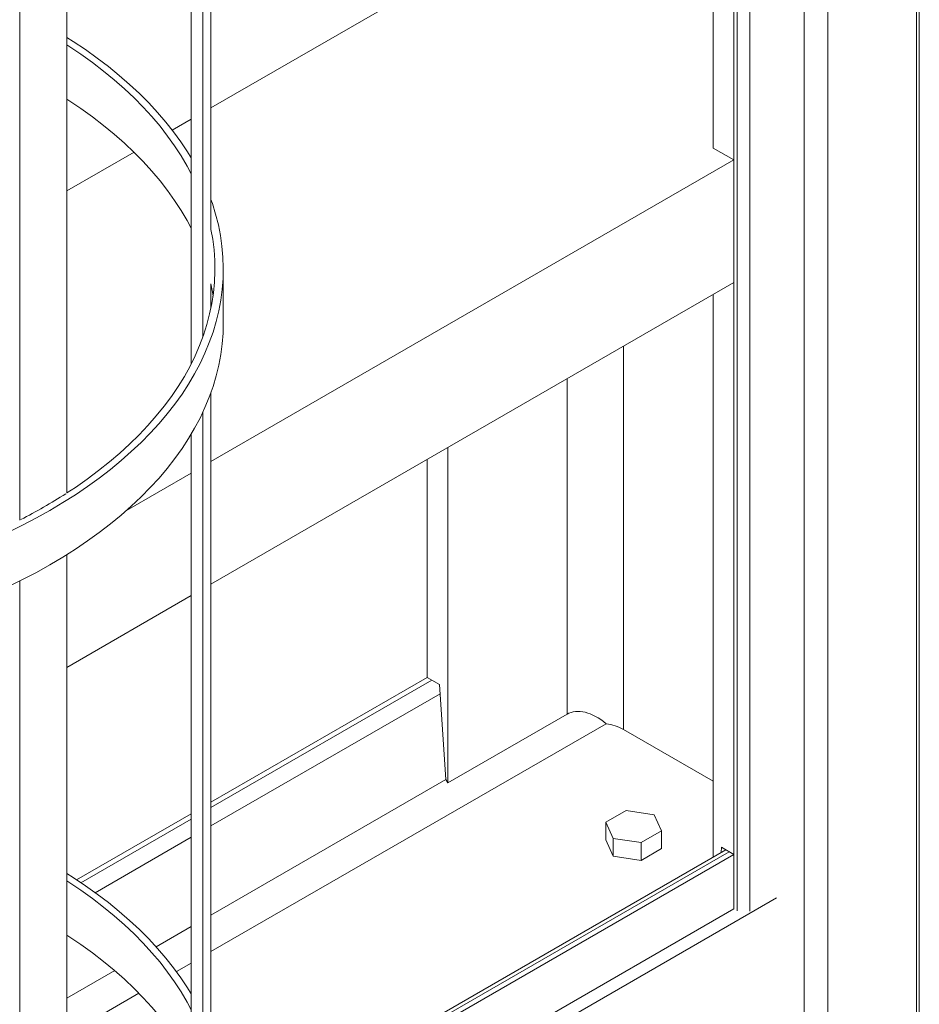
# Model space of a CAD drawing. Header units: millimetres. Extents: x 525 to 29324, y 175 to 20618.
# Tile 433 of 588: x 24086 to 24625, y 12389 to 12980. Entities that reach past the tile are written whole.
import ezdxf

# ---------------------------------------------------------------- set-up
doc = ezdxf.new("R2010")
doc.units = ezdxf.units.MM
doc.linetypes.add('SLD-Continua', pattern=[0])

msp = doc.modelspace()

# ---------------------------------------------------------------- linework, layer by layer
at = {"color": 7, "linetype": 'SLD-Continua', "lineweight": 18, "ltscale": 35}
for p, q in [((24514.1, 12446.72), (24514.1, 13565.52)), ((24516.1, 12445.57), (24516.1, 13564.37)), ((24523.55, 12445.4), (24523.55, 13564.19)), ((24556.22, 12031.9), (24556.22, 13533.05)), ((24570.45, 11120.1), (24570.45, 13524.83)), ((24623.63, 13494.14), (24623.63, 10823.4)), ((24625.24, 10821.16), (24625.24, 13493.21)), ((24200.6, 12854.25), (24200.6, 13257.86)), ((24195.68, 12789.61), (24195.68, 13245.93)), ((24514.1, 12479.39), (24514.1, 13251.11)), ((24514.1, 12479.39), (24514.1, 13251.11)), ((24514.1, 12479.39), (24514.1, 13251.11)), ((24514.1, 12479.39), (24514.1, 13251.11)), ((24514.1, 12479.39), (24514.1, 13251.11)), ((24501.73, 12903.01), (24501.73, 13243.97)), ((24501.73, 12903.01), (24501.73, 13243.97)), ((24501.73, 12903.01), (24501.73, 13243.97)), ((24501.73, 12903.01), (24501.73, 13243.97)), ((24501.73, 12903.01), (24501.73, 13243.97)), ((24188.73, 12773.59), (24188.73, 13232.84)), ((24114.22, 12696.13), (24114.22, 13160.64)), ((24085.93, 12679.81), (24085.93, 13144.76)), ((24330.25, 13001.98), (24200.6, 12927.15)), ((24330.25, 13001.98), (24200.6, 12927.15)), ((24330.25, 13001.98), (24200.6, 12927.15)), ((24330.25, 13001.98), (24200.6, 12927.15)), ((24330.25, 13001.98), (24200.6, 12927.15)), ((24188.73, 12920.3), (24177.39, 12913.76)), ((24188.73, 12920.3), (24177.39, 12913.76)), ((24188.73, 12920.3), (24177.39, 12913.76)), ((24188.73, 12920.3), (24177.39, 12913.76)), ((24188.73, 12920.3), (24177.39, 12913.76)), ((24154.46, 12900.52), (24114.22, 12877.3)), ((24154.46, 12900.52), (24114.22, 12877.3)), ((24154.46, 12900.52), (24114.22, 12877.3)), ((24154.46, 12900.52), (24114.22, 12877.3)), ((24154.46, 12900.52), (24114.22, 12877.3)), ((24514.1, 12895.87), (24501.73, 12903.01)), ((24514.1, 12895.87), (24501.73, 12903.01)), ((24514.1, 12895.87), (24501.73, 12903.01)), ((24514.1, 12895.87), (24501.73, 12903.01)), ((24514.1, 12895.87), (24501.73, 12903.01)), ((24514.1, 12895.87), (24200.6, 12714.94)), ((24514.1, 12895.87), (24200.6, 12714.94)), ((24514.1, 12895.87), (24200.6, 12714.94)), ((24514.1, 12895.87), (24200.6, 12714.94)), ((24514.1, 12895.87), (24200.6, 12714.94)), ((24514.1, 12822.37), (24514.1, 12895.87)), ((24514.1, 12822.37), (24514.1, 12895.87)), ((24514.1, 12822.37), (24514.1, 12895.87)), ((24514.1, 12822.37), (24514.1, 12895.87)), ((24514.1, 12822.37), (24514.1, 12895.87)), ((24207.96, 12797.93), (24207.96, 12830.59)), ((24514.1, 12822.37), (24200.6, 12641.44)), ((24514.1, 12822.37), (24200.6, 12641.44)), ((24514.1, 12822.37), (24200.6, 12641.44)), ((24514.1, 12822.37), (24200.6, 12641.44)), ((24514.1, 12822.37), (24200.6, 12641.44)), ((24200.6, 12807.2), (24200.6, 12821.32)), ((24501.73, 12477.82), (24501.73, 12815.23)), ((24501.73, 12477.82), (24501.73, 12815.23)), ((24501.73, 12477.82), (24501.73, 12815.23)), ((24501.73, 12477.82), (24501.73, 12815.23)), ((24501.73, 12477.82), (24501.73, 12815.23)), ((24447.99, 12554.24), (24447.99, 12784.22)), ((24447.99, 12554.24), (24447.99, 12784.22)), ((24447.99, 12554.24), (24447.99, 12784.22)), ((24447.99, 12554.24), (24447.99, 12784.22)), ((24447.99, 12554.24), (24447.99, 12784.22)), ((24414.04, 12563.45), (24414.04, 12764.63)), ((24414.04, 12563.45), (24414.04, 12764.63)), ((24414.04, 12563.45), (24414.04, 12764.63)), ((24414.04, 12563.45), (24414.04, 12764.63)), ((24414.04, 12563.45), (24414.04, 12764.63)), ((24200.6, 12352.82), (24200.6, 12756.44)), ((24195.68, 12288.18), (24195.68, 12744.51)), ((24188.73, 12272.16), (24188.73, 12731.42)), ((24342.63, 12522.24), (24342.63, 12723.41)), ((24342.63, 12522.24), (24342.63, 12723.41)), ((24342.63, 12522.24), (24342.63, 12723.41)), ((24342.63, 12522.24), (24342.63, 12723.41)), ((24342.63, 12522.24), (24342.63, 12723.41)), ((24330.25, 12585.49), (24330.25, 12716.27)), ((24330.25, 12585.49), (24330.25, 12716.27)), ((24330.25, 12585.49), (24330.25, 12716.27)), ((24330.25, 12585.49), (24330.25, 12716.27)), ((24330.25, 12585.49), (24330.25, 12716.27)), ((24188.73, 12708.09), (24150, 12685.74)), ((24188.73, 12708.09), (24150, 12685.74)), ((24188.73, 12708.09), (24150, 12685.74)), ((24188.73, 12708.09), (24150, 12685.74)), ((24188.73, 12708.09), (24150, 12685.74)), ((24114.22, 12194.7), (24114.22, 12659.21)), ((24085.93, 12178.38), (24085.93, 12643.34)), ((24188.73, 12634.59), (24114.22, 12591.58)), ((24188.73, 12634.59), (24114.22, 12591.58)), ((24188.73, 12634.59), (24114.22, 12591.58)), ((24188.73, 12634.59), (24114.22, 12591.58)), ((24188.73, 12634.59), (24114.22, 12591.58)), ((24330.25, 12585.49), (24200.6, 12510.66)), ((24330.25, 12585.49), (24200.6, 12510.66)), ((24330.25, 12585.49), (24200.6, 12510.66)), ((24330.25, 12585.49), (24200.6, 12510.66)), ((24330.25, 12585.49), (24200.6, 12510.66)), ((24330.25, 12585.49), (24337.61, 12581.25)), ((24330.25, 12585.49), (24337.61, 12581.25)), ((24330.25, 12585.49), (24337.61, 12581.25)), ((24330.25, 12585.49), (24337.61, 12581.25)), ((24330.25, 12585.49), (24337.61, 12581.25)), ((24333.04, 12583.89), (24200.6, 12507.45)), ((24333.04, 12583.89), (24200.6, 12507.45)), ((24333.04, 12583.89), (24200.6, 12507.45)), ((24333.04, 12583.89), (24200.6, 12507.45)), ((24333.04, 12583.89), (24200.6, 12507.45)), ((24337.61, 12581.25), (24341.4, 12524.25)), ((24337.61, 12581.25), (24341.4, 12524.25)), ((24337.61, 12581.25), (24341.4, 12524.25)), ((24337.61, 12581.25), (24341.4, 12524.25)), ((24337.61, 12581.25), (24341.4, 12524.25)), ((24337.97, 12575.78), (24200.6, 12496.49)), ((24337.97, 12575.78), (24200.6, 12496.49)), ((24337.97, 12575.78), (24200.6, 12496.49)), ((24337.97, 12575.78), (24200.6, 12496.49)), ((24337.97, 12575.78), (24200.6, 12496.49)), ((24414.04, 12563.45), (24342.63, 12522.24)), ((24414.04, 12563.45), (24342.63, 12522.24)), ((24414.04, 12563.45), (24342.63, 12522.24)), ((24414.04, 12563.45), (24342.63, 12522.24)), ((24414.04, 12563.45), (24342.63, 12522.24)), ((24437.48, 12557.78), (24200.6, 12421.07)), ((24437.48, 12557.78), (24200.6, 12421.07)), ((24437.48, 12557.78), (24200.6, 12421.07)), ((24437.48, 12557.78), (24200.6, 12421.07)), ((24437.48, 12557.78), (24200.6, 12421.07)), ((24447.99, 12554.24), (24501.73, 12523.22)), ((24447.99, 12554.24), (24501.73, 12523.22)), ((24447.99, 12554.24), (24501.73, 12523.22)), ((24447.99, 12554.24), (24501.73, 12523.22)), ((24447.99, 12554.24), (24501.73, 12523.22)), ((24341.4, 12524.25), (24200.6, 12442.98)), ((24341.4, 12524.25), (24200.6, 12442.98)), ((24341.4, 12524.25), (24200.6, 12442.98)), ((24341.4, 12524.25), (24200.6, 12442.98)), ((24341.4, 12524.25), (24200.6, 12442.98)), ((24342.63, 12522.24), (24341.4, 12524.25)), ((24342.63, 12522.24), (24341.4, 12524.25)), ((24342.63, 12522.24), (24341.4, 12524.25)), ((24342.63, 12522.24), (24341.4, 12524.25)), ((24342.63, 12522.24), (24341.4, 12524.25)), ((24188.73, 12503.81), (24120.01, 12464.15)), ((24188.73, 12503.81), (24120.01, 12464.15)), ((24188.73, 12503.81), (24120.01, 12464.15)), ((24188.73, 12503.81), (24120.01, 12464.15)), ((24188.73, 12503.81), (24120.01, 12464.15)), ((24449.51, 12505.74), (24437.27, 12498.68)), ((24449.51, 12505.74), (24437.27, 12498.68)), ((24449.51, 12505.74), (24437.27, 12498.68)), ((24466.24, 12503.16), (24449.51, 12505.74)), ((24466.24, 12503.16), (24449.51, 12505.74)), ((24466.24, 12503.16), (24449.51, 12505.74)), ((24470.73, 12493.5), (24466.24, 12503.16)), ((24470.73, 12493.5), (24466.24, 12503.16)), ((24470.73, 12493.5), (24466.24, 12503.16)), ((24188.73, 12500.6), (24122.6, 12462.43)), ((24188.73, 12500.6), (24122.6, 12462.43)), ((24188.73, 12500.6), (24122.6, 12462.43)), ((24188.73, 12500.6), (24122.6, 12462.43)), ((24188.73, 12500.6), (24122.6, 12462.43)), ((24437.27, 12498.68), (24441.75, 12489.02)), ((24437.27, 12488.06), (24437.27, 12498.68)), ((24437.27, 12498.68), (24441.75, 12489.02)), ((24437.27, 12488.06), (24437.27, 12498.68)), ((24437.27, 12498.68), (24441.75, 12489.02)), ((24437.27, 12488.06), (24437.27, 12498.68)), ((24458.48, 12486.43), (24470.73, 12493.5)), ((24458.48, 12486.43), (24470.73, 12493.5)), ((24458.48, 12486.43), (24470.73, 12493.5)), ((24470.73, 12482.88), (24470.73, 12493.5)), ((24470.73, 12482.88), (24470.73, 12493.5)), ((24470.73, 12482.88), (24470.73, 12493.5)), ((24188.73, 12489.64), (24131.17, 12456.42)), ((24188.73, 12489.64), (24131.17, 12456.42)), ((24188.73, 12489.64), (24131.17, 12456.42)), ((24188.73, 12489.64), (24131.17, 12456.42)), ((24188.73, 12489.64), (24131.17, 12456.42)), ((24437.27, 12488.06), (24441.75, 12478.4)), ((24437.27, 12488.06), (24441.75, 12478.4)), ((24437.27, 12488.06), (24441.75, 12478.4)), ((24441.75, 12489.02), (24458.48, 12486.43)), ((24441.75, 12478.4), (24441.75, 12489.02)), ((24441.75, 12489.02), (24458.48, 12486.43)), ((24441.75, 12478.4), (24441.75, 12489.02)), ((24441.75, 12478.4), (24441.75, 12489.02)), ((24441.75, 12489.02), (24458.48, 12486.43)), ((24458.48, 12475.82), (24458.48, 12486.43)), ((24458.48, 12475.82), (24458.48, 12486.43)), ((24458.48, 12475.82), (24458.48, 12486.43)), ((24509.27, 12482.18), (24207.96, 12308.27)), ((24509.27, 12482.18), (24207.96, 12308.27)), ((24509.27, 12482.18), (24207.96, 12308.27)), ((24509.27, 12482.18), (24207.96, 12308.27)), ((24509.27, 12482.18), (24207.96, 12308.27)), ((24511.32, 12480.99), (24207.96, 12305.91)), ((24511.32, 12480.99), (24207.96, 12305.91)), ((24511.32, 12480.99), (24207.96, 12305.91)), ((24511.32, 12480.99), (24207.96, 12305.91)), ((24511.32, 12480.99), (24207.96, 12305.91)), ((24514.1, 12479.39), (24207.96, 12302.7)), ((24514.1, 12479.39), (24207.96, 12302.7)), ((24514.1, 12479.39), (24207.96, 12302.7)), ((24514.1, 12479.39), (24207.96, 12302.7)), ((24514.1, 12479.39), (24207.96, 12302.7)), ((24441.75, 12478.4), (24458.48, 12475.82)), ((24441.75, 12478.4), (24458.48, 12475.82)), ((24441.75, 12478.4), (24458.48, 12475.82)), ((24458.48, 12475.82), (24470.73, 12482.88)), ((24458.48, 12475.82), (24470.73, 12482.88)), ((24458.48, 12475.82), (24470.73, 12482.88)), ((24506.53, 12480.59), (24506.75, 12483.63)), ((24506.53, 12480.59), (24506.75, 12483.63)), ((24506.53, 12480.59), (24506.75, 12483.63)), ((24506.53, 12480.59), (24506.75, 12483.63)), ((24506.53, 12480.59), (24506.75, 12483.63)), ((24506.75, 12483.63), (24514.1, 12479.39)), ((24506.75, 12483.63), (24514.1, 12479.39)), ((24506.75, 12483.63), (24514.1, 12479.39)), ((24506.75, 12483.63), (24514.1, 12479.39)), ((24506.75, 12483.63), (24514.1, 12479.39)), ((24539.73, 12453.35), (24201.72, 12258.27)), ((24539.73, 12453.35), (24201.72, 12258.27)), ((24539.73, 12453.35), (24201.72, 12258.27)), ((24514.1, 12446.72), (24204.52, 12268.04)), ((24514.1, 12446.72), (24204.52, 12268.04)), ((24514.1, 12446.72), (24204.52, 12268.04)), ((24188.73, 12436.13), (24167.66, 12423.97)), ((24188.73, 12436.13), (24167.66, 12423.97)), ((24188.73, 12436.13), (24167.66, 12423.97)), ((24188.73, 12436.13), (24167.66, 12423.97)), ((24188.73, 12436.13), (24167.66, 12423.97)), ((24188.73, 12414.22), (24179.83, 12409.09)), ((24188.73, 12414.22), (24179.83, 12409.09)), ((24188.73, 12414.22), (24179.83, 12409.09)), ((24188.73, 12414.22), (24179.83, 12409.09)), ((24188.73, 12414.22), (24179.83, 12409.09)), ((24142.87, 12409.67), (24114.22, 12393.13)), ((24142.87, 12409.67), (24114.22, 12393.13)), ((24142.87, 12409.67), (24114.22, 12393.13)), ((24142.87, 12409.67), (24114.22, 12393.13)), ((24142.87, 12409.67), (24114.22, 12393.13)), ((24157.41, 12396.14), (24114.22, 12371.22)), ((24157.41, 12396.14), (24114.22, 12371.22)), ((24157.41, 12396.14), (24114.22, 12371.22)), ((24157.41, 12396.14), (24114.22, 12371.22)), ((24157.41, 12396.14), (24114.22, 12371.22))]:
    msp.add_line(p, q, dxfattribs=at)
at = {"color": 7, "linetype": 'SLD-Continua', "lineweight": 18, "ltscale": 35, "flags": 128}
for points in [[(24188.73, 12897.1), (24186.47, 12900.79), (24182.47, 12906.82), (24178.14, 12912.78), (24173.49, 12918.65), (24168.52, 12924.44), (24163.24, 12930.14), (24157.65, 12935.73), (24151.76, 12941.22), (24145.56, 12946.6), (24139.08, 12951.87), (24132.32, 12957.02), (24125.27, 12962.04), (24117.96, 12966.93), (24114.22, 12969.31)], [(24188.73, 12887.6), (24186.26, 12892.23), (24182.7, 12898.31), (24178.81, 12904.32), (24174.59, 12910.25), (24170.05, 12916.1), (24165.18, 12921.87), (24160, 12927.55), (24154.52, 12933.12), (24148.72, 12938.6), (24142.63, 12943.96), (24136.25, 12949.21), (24129.58, 12954.35), (24122.64, 12959.35), (24115.42, 12964.23), (24114.22, 12965.01)], [(24188.73, 12854.93), (24186.26, 12859.57), (24182.7, 12865.64), (24178.81, 12871.65), (24174.59, 12877.59), (24170.05, 12883.44), (24165.18, 12889.21), (24160, 12894.88), (24154.52, 12900.46), (24148.72, 12905.93), (24142.63, 12911.3), (24136.25, 12916.55), (24129.58, 12921.68), (24122.64, 12926.69), (24115.42, 12931.56), (24114.22, 12932.34)], [(23500.41, 12806.56), (23501.89, 12800.16), (23503.73, 12793.79), (23505.91, 12787.45), (23508.44, 12781.16), (23511.32, 12774.91), (23514.53, 12768.73), (23518.07, 12762.6), (23521.95, 12756.54), (23526.16, 12750.55), (23530.7, 12744.65), (23535.55, 12738.83), (23540.72, 12733.1), (23546.2, 12727.47), (23551.99, 12721.94), (23558.07, 12716.51), (23564.45, 12711.21), (23571.12, 12706.02), (23578.06, 12700.95), (23585.28, 12696.01), (23592.76, 12691.21), (23600.51, 12686.54), (23608.5, 12682.02), (23616.74, 12677.65), (23625.21, 12673.43), (23633.9, 12669.36), (23642.82, 12665.46), (23651.95, 12661.71), (23661.27, 12658.14), (23670.78, 12654.74), (23680.48, 12651.51), (23690.35, 12648.46), (23700.38, 12645.6), (23710.56, 12642.91), (23720.88, 12640.41), (23731.33, 12638.11), (23741.91, 12635.99), (23752.59, 12634.06), (23763.38, 12632.34), (23774.25, 12630.8), (23785.2, 12629.47), (23796.22, 12628.34), (23807.3, 12627.41), (23818.42, 12626.68), (23829.57, 12626.15), (23840.75, 12625.83), (23851.94, 12625.71), (23863.14, 12625.79), (23874.32, 12626.08), (23885.48, 12626.57), (23896.61, 12627.26), (23907.69, 12628.16), (23918.72, 12629.25), (23929.68, 12630.55), (23940.57, 12632.04), (23951.38, 12633.74), (23962.08, 12635.63), (23972.67, 12637.71), (23983.15, 12639.98), (23993.5, 12642.45), (24003.7, 12645.1), (24013.76, 12647.93), (24023.66, 12650.95), (24033.39, 12654.14), (24042.93, 12657.51), (24052.29, 12661.06), (24061.46, 12664.77), (24070.41, 12668.64), (24079.15, 12672.68), (24087.66, 12676.87), (24095.94, 12681.22), (24103.98, 12685.72), (24111.77, 12690.35), (24119.3, 12695.13), (24126.56, 12700.05), (24133.56, 12705.09), (24140.28, 12710.26), (24146.71, 12715.55), (24152.84, 12720.95), (24158.68, 12726.46), (24164.22, 12732.07), (24169.45, 12737.78), (24174.36, 12743.59), (24178.95, 12749.48), (24183.22, 12755.45), (24187.16, 12761.5), (24190.77, 12767.61), (24194.04, 12773.79), (24196.97, 12780.02), (24199.56, 12786.31), (24201.81, 12792.64), (24203.71, 12799), (24205.26, 12805.4), (24206.46, 12811.82), (24207.31, 12818.26), (24207.81, 12824.72), (24207.95, 12831.18), (24207.75, 12837.64), (24207.18, 12844.09), (24206.27, 12850.53), (24205.01, 12856.94), (24203.39, 12863.34), (24201.43, 12869.7), (24200.6, 12872.08)], [(24114.22, 12696.18), (24119.29, 12699.53), (24126.36, 12704.48), (24133.16, 12709.55), (24139.68, 12714.75), (24145.91, 12720.06), (24151.84, 12725.48), (24157.47, 12731.01), (24162.8, 12736.64), (24167.81, 12742.37), (24172.5, 12748.18), (24176.88, 12754.08), (24180.92, 12760.05), (24184.64, 12766.1), (24188.02, 12772.21), (24191.06, 12778.38), (24193.76, 12784.6), (24196.12, 12790.87), (24198.13, 12797.17), (24199.8, 12803.52), (24201.11, 12809.88), (24202.07, 12816.27), (24202.69, 12822.68), (24202.95, 12829.09), (24202.85, 12835.5), (24202.41, 12841.91), (24201.61, 12848.31), (24200.55, 12854.24)], [(24201.81, 12814.26), (24201.61, 12815.64), (24200.55, 12821.58)], [(23500.41, 12773.89), (23501.89, 12767.49), (23503.73, 12761.12), (23505.91, 12754.78), (23508.44, 12748.49), (23511.32, 12742.25), (23514.53, 12736.06), (23518.07, 12729.93), (23521.95, 12723.87), (23526.16, 12717.89), (23530.7, 12711.98), (23535.55, 12706.16), (23540.72, 12700.43), (23546.2, 12694.8), (23551.99, 12689.27), (23558.07, 12683.85), (23564.45, 12678.54), (23571.12, 12673.35), (23578.06, 12668.28), (23585.28, 12663.35), (23592.76, 12658.54), (23600.51, 12653.88), (23608.5, 12649.36), (23616.74, 12644.98), (23625.21, 12640.76), (23633.9, 12636.7), (23642.82, 12632.79), (23651.95, 12629.05), (23661.27, 12625.48), (23670.78, 12622.07), (23680.48, 12618.85), (23690.35, 12615.8), (23700.38, 12612.93), (23710.56, 12610.25), (23720.88, 12607.75), (23731.33, 12605.44), (23741.91, 12603.32), (23752.59, 12601.4), (23763.38, 12599.67), (23774.25, 12598.14), (23785.2, 12596.81), (23796.22, 12595.67), (23807.3, 12594.74), (23818.42, 12594.01), (23829.57, 12593.49), (23840.75, 12593.16), (23851.94, 12593.04), (23863.14, 12593.12), (23874.32, 12593.41), (23885.48, 12593.9), (23896.61, 12594.59), (23907.69, 12595.49), (23918.72, 12596.59), (23929.68, 12597.88), (23940.57, 12599.38), (23951.38, 12601.07), (23962.08, 12602.96), (23972.67, 12605.04), (23983.15, 12607.32), (23993.5, 12609.78), (24003.7, 12612.43), (24013.76, 12615.27), (24023.66, 12618.28), (24033.39, 12621.48), (24042.93, 12624.85), (24052.29, 12628.39), (24061.46, 12632.1), (24070.41, 12635.98), (24079.15, 12640.01), (24087.66, 12644.21), (24095.94, 12648.55), (24103.98, 12653.05), (24111.77, 12657.69), (24119.3, 12662.47), (24126.56, 12667.38), (24133.56, 12672.42), (24140.28, 12677.59), (24146.71, 12682.88), (24152.84, 12688.28), (24158.68, 12693.79), (24164.22, 12699.41), (24169.45, 12705.12), (24174.36, 12710.92), (24178.95, 12716.81), (24183.22, 12722.79), (24187.16, 12728.83), (24190.77, 12734.95), (24194.04, 12741.12), (24196.97, 12747.36), (24199.56, 12753.64), (24201.81, 12759.97), (24203.71, 12766.34), (24205.26, 12772.73), (24206.46, 12779.16), (24207.31, 12785.6), (24207.81, 12792.05), (24207.96, 12797.93)], [(24188.73, 12395.67), (24186.47, 12399.36), (24182.47, 12405.39), (24178.14, 12411.35), (24173.49, 12417.22), (24168.52, 12423.01), (24163.24, 12428.71), (24157.65, 12434.3), (24151.76, 12439.8), (24145.56, 12445.18), (24139.08, 12450.44), (24132.32, 12455.59), (24125.27, 12460.61), (24117.96, 12465.5), (24114.22, 12467.88)], [(24188.73, 12386.17), (24186.26, 12390.81), (24182.7, 12396.88), (24178.81, 12402.89), (24174.59, 12408.82), (24170.05, 12414.68), (24165.18, 12420.44), (24160, 12426.12), (24154.52, 12431.7), (24148.72, 12437.17), (24142.63, 12442.54), (24136.25, 12447.79), (24129.58, 12452.92), (24122.64, 12457.92), (24115.42, 12462.8), (24114.22, 12463.58)], [(24188.73, 12353.5), (24186.26, 12358.14), (24182.7, 12364.22), (24178.81, 12370.22), (24174.59, 12376.16), (24170.05, 12382.01), (24165.18, 12387.78), (24160, 12393.45), (24154.52, 12399.03), (24148.72, 12404.5), (24142.63, 12409.87), (24136.25, 12415.12), (24129.58, 12420.25), (24122.64, 12425.26), (24115.42, 12430.13), (24114.22, 12430.92)]]:
    msp.add_lwpolyline(points, dxfattribs=at)
at = {"color": 7, "linetype": 'SLD-Continua', "lineweight": 18, "ltscale": 1225}
for centre, radius, start, end in [((23935.79, 12972.61), 329.02, 297.28177, 302.70061), ((24432.95, 12527.02), 31.09, 61.08241, 81.63129), ((24432.95, 12527.02), 31.09, 61.08241, 81.63129), ((24432.95, 12527.02), 31.09, 61.08241, 81.63129), ((24432.95, 12527.02), 31.09, 61.08241, 81.63129), ((24432.95, 12527.02), 31.09, 61.08241, 81.63129)]:
    msp.add_arc(centre, radius, start, end, dxfattribs=at)
msp.add_ellipse((24431.02, 12535.57), major_axis=(-17.34, 27.67), ratio=0.599856, start_param=5.203447, end_param=6.261425, dxfattribs=at)
msp.add_ellipse((24431.02, 12535.57), major_axis=(-17.34, 27.67), ratio=0.599856, start_param=5.203447, end_param=6.261425, dxfattribs=at)
msp.add_ellipse((24431.02, 12535.57), major_axis=(-17.34, 27.67), ratio=0.599856, start_param=5.203447, end_param=6.261425, dxfattribs=at)
msp.add_ellipse((24431.02, 12535.57), major_axis=(-17.34, 27.67), ratio=0.599856, start_param=5.203447, end_param=6.261425, dxfattribs=at)
msp.add_ellipse((24431.02, 12535.57), major_axis=(-17.34, 27.67), ratio=0.599856, start_param=5.203447, end_param=6.261425, dxfattribs=at)

doc.saveas('drawing.dxf')
